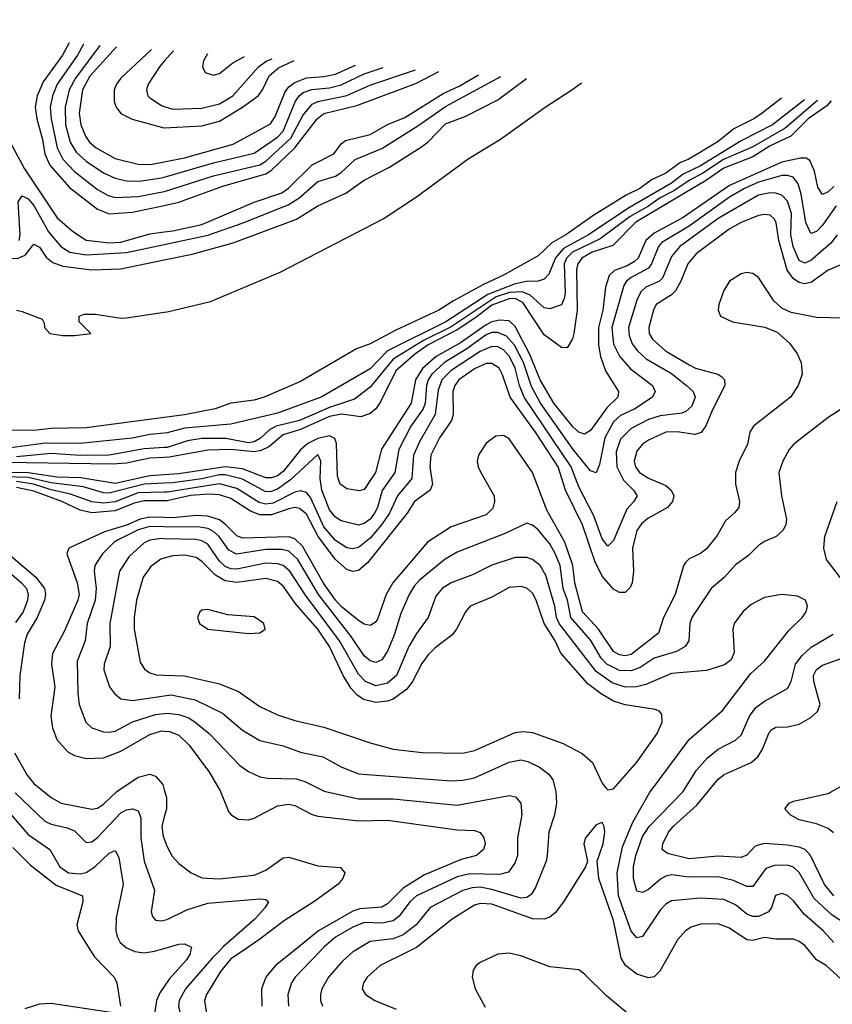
# Model space of a CAD drawing. Header units: inches. Extents: x 1308407 to 1441228, y 959628 to 1036311.
# Tile 415 of 656: x 1369501 to 1372304, y 1029816 to 1033212. Entities that reach past the tile are written whole.
import ezdxf

# ---------------------------------------------------------------- set-up
doc = ezdxf.new("R2010")
doc.units = ezdxf.units.IN
doc.header["$MEASUREMENT"] = 0
for name, color, linetype in [('B3062', 7, 'Continuous'), ('B3063', 7, 'Continuous'), ('B3072', 7, 'Continuous'), ('B3073', 7, 'Continuous')]:
    doc.layers.add(name, color=color, linetype=linetype)

msp = doc.modelspace()

# ---------------------------------------------------------------- linework, layer by layer
at = {"layer": 'B3062', "color": 5}
for points, elevation in [([(1369746.7, 1030000), (1369759.6, 1029979.6), (1369827.4, 1029910), (1369836.5, 1029890), (1369848.8, 1029810)], 2420), ([(1369896.4, 1030000), (1369898.9, 1029998.9), (1369930, 1029994.5), (1369966.7, 1030000)], 2440), ([(1370000, 1029878.4), (1369984.3, 1029855.7), (1369973.4, 1029830), (1369967.4, 1029790), (1369978.3, 1029738.3), (1370000, 1029695.2)], 2440), ([(1369830, 1029786), (1369610, 1029819.2), (1369570, 1029817.2), (1369519.3, 1029800.7)], 2420)]:
    msp.add_lwpolyline(points, dxfattribs=dict(at, elevation=elevation))
at = {"layer": 'B3063', "color": 5}
for points, elevation in [([(1368641.3, 1033212), (1368680.8, 1033140.8), (1368770, 1033029.2), (1368830, 1032932.1), (1368937.3, 1032737.3), (1368983.4, 1032683.4), (1369047.2, 1032630), (1369124, 1032544), (1369219.5, 1032479.5), (1369338.3, 1032418.3), (1369382.5, 1032402.5), (1369450, 1032389.5), (1369492, 1032388), (1369520.4, 1032399.6), (1369550, 1032437.9), (1369570, 1032428.1), (1369592.7, 1032392.7), (1369615.1, 1032375.1), (1369650, 1032362.6), (1369750, 1032348.9), (1369850, 1032353.2), (1370000, 1032384)], 2340), ([(1369671.7, 1033131.7), (1369648.6, 1033090), (1369581.9, 1032998.1), (1369561.7, 1032950), (1369555, 1032910), (1369559.9, 1032870), (1369579.4, 1032799.4), (1369587.8, 1032750), (1369605.7, 1032710), (1369673.2, 1032633.2), (1369770, 1032558.3), (1369810, 1032542.1), (1369890, 1032548.5), (1370000, 1032571.8)], 2420), ([(1369721.8, 1033127.8), (1369701, 1033090), (1369630.9, 1032990), (1369614.3, 1032950), (1369606.2, 1032910), (1369609.8, 1032870), (1369630.8, 1032770), (1369650, 1032730.5), (1369690, 1032688), (1369770, 1032626.6), (1369805.9, 1032605.9), (1369830, 1032599.3), (1369910, 1032602.4), (1370000, 1032619.5)], 2440), ([(1369777.3, 1033123.5), (1369693.7, 1033010), (1369672.2, 1032970), (1369657.6, 1032910), (1369659.7, 1032850), (1369675.6, 1032790), (1369695.6, 1032755.6), (1369730, 1032724.2), (1369790, 1032683.6), (1369830, 1032665.3), (1369870, 1032656.4), (1369914.8, 1032654.8), (1369990, 1032666.6), (1370000, 1032669.4)], 2460), ([(1369835.4, 1033119), (1369743, 1033017), (1369718.1, 1032970), (1369706.2, 1032890), (1369712.1, 1032850), (1369727.8, 1032810), (1369741.9, 1032790), (1369765.5, 1032770), (1369830, 1032733.5), (1369910, 1032714.1), (1369952.1, 1032712.1), (1370000, 1032721.7)], 2480), ([(1369956.2, 1033109.6), (1369850.6, 1033010), (1369835.2, 1032990), (1369827.6, 1032970), (1369826.9, 1032930), (1369833.8, 1032910), (1369850, 1032889), (1369888.8, 1032868.8), (1369998.7, 1032838.7), (1370000, 1032838.8)], 2520), ([(1370000, 1033068.7), (1369983.3, 1033050), (1369944.5, 1032990), (1369938.3, 1032970), (1369942.7, 1032950), (1369950, 1032942.3), (1369990, 1032916.4), (1370000, 1032913.1)], 2540), ([(1369470, 1032787.3), (1369517.3, 1032697.3), (1369630, 1032528.4), (1369682.9, 1032482.9), (1369730, 1032451.6), (1369810, 1032443), (1369850, 1032444.8), (1369950, 1032473.8), (1370000, 1032480.1)], 2380), ([(1369499, 1032450), (1369502.3, 1032470), (1369496.2, 1032583.8), (1369510, 1032604.7), (1369530, 1032594.5), (1369550, 1032571.3), (1369600.8, 1032480.9), (1369642.8, 1032430), (1369674, 1032410), (1369730, 1032400.6), (1369870, 1032408.9), (1370000, 1032437)], 2360), ([(1369490, 1032210.8), (1369510, 1032206), (1369578.8, 1032178.8), (1369586, 1032166), (1369586.8, 1032150), (1369604.7, 1032130), (1369650, 1032123), (1369690, 1032122.8), (1369746, 1032130), (1369706, 1032170), (1369706, 1032190), (1369723.1, 1032196.9), (1369763.1, 1032196.9), (1369850, 1032182.8), (1369870, 1032184), (1370000, 1032203.4)], 2320), ([(1370000, 1031840.1), (1369730, 1031804.5), (1369610, 1031802.2), (1369550, 1031795.7), (1369470, 1031796.7)], 2320), ([(1370000, 1031786), (1369950, 1031781.2), (1369889.1, 1031769.1), (1369710, 1031750.4), (1369590, 1031751.4), (1369470, 1031735.5)], 2340), ([(1370000, 1031736.5), (1369930, 1031732.6), (1369810, 1031710.4), (1369710, 1031708.9), (1369610, 1031715.6), (1369490, 1031704.2)], 2360), ([(1370000, 1031702.6), (1369950, 1031700.3), (1369870, 1031682.2), (1369821.1, 1031678.9), (1369450, 1031684.4)], 2380), ([(1370000, 1031613.4), (1369930, 1031610.2), (1369810, 1031578.7), (1369790, 1031580.4), (1369721.4, 1031601.4), (1369610, 1031614.3), (1369530, 1031632.8), (1369410, 1031636.4)], 2440), ([(1370000, 1031642.2), (1369950, 1031638.5), (1369830, 1031612.4), (1369712.3, 1031632.3), (1369630, 1031634.1), (1369530, 1031649.2), (1369430, 1031650.8)], 2420), ([(1370000, 1031582.9), (1369910, 1031580.2), (1369830, 1031549.8), (1369790, 1031544.9), (1369750, 1031549.2), (1369676.3, 1031576.3), (1369610, 1031590.5), (1369549, 1031610), (1369490, 1031619.7)], 2460), ([(1370000, 1031552.7), (1369930, 1031552.7), (1369895.5, 1031544.5), (1369830, 1031518.7), (1369750, 1031511.7), (1369710, 1031520.4), (1369646.4, 1031550), (1369550, 1031586.1), (1369490, 1031599)], 2480), ([(1370000, 1031495), (1369950, 1031496.7), (1369916.3, 1031490), (1369870, 1031468.8), (1369793.6, 1031446.4), (1369670.3, 1031390), (1369663.9, 1031370), (1369699.6, 1031270), (1369706.5, 1031230), (1369701.7, 1031210), (1369655.8, 1031104.2), (1369614.1, 1031025.9), (1369611, 1030990), (1369622.5, 1030910), (1369608.3, 1030810), (1369614.3, 1030770), (1369629.1, 1030730), (1369667.4, 1030687.4), (1369690, 1030675), (1369730, 1030664.4), (1369790, 1030666.8), (1369850, 1030689.1), (1369950, 1030746.6), (1369990, 1030759), (1370000, 1030758.5)], 2520), ([(1370000, 1031463.4), (1369950, 1031463.8), (1369910, 1031452.7), (1369841.2, 1031418.8), (1369826.8, 1031410), (1369786.5, 1031370), (1369760.8, 1031330), (1369757.7, 1031310), (1369764.4, 1031250), (1369761.4, 1031210), (1369734.3, 1031130), (1369727.4, 1031070), (1369699.8, 1031000.2), (1369701.2, 1030890), (1369705.9, 1030850), (1369729.4, 1030790), (1369750, 1030770.2), (1369790, 1030756.4), (1369810, 1030755), (1369830, 1030758.5), (1369889.9, 1030790.1), (1369970, 1030815.6), (1370000, 1030818.8)], 2540), ([(1370000, 1031422.2), (1369990, 1031422.5), (1369950, 1031416.7), (1369930, 1031407.8), (1369878.8, 1031361.2), (1369845.3, 1031310), (1369812.2, 1031130), (1369813.1, 1031050), (1369792.3, 1030990), (1369791.3, 1030970), (1369811, 1030911), (1369828.2, 1030888.2), (1369850, 1030870.2), (1369890, 1030864.1), (1370000, 1030879.9)], 2560), ([(1369462.6, 1031370), (1369557, 1031290), (1369587.1, 1031250), (1369590.6, 1031230), (1369587.2, 1031210), (1369561.7, 1031150), (1369526.9, 1031093.1), (1369517.3, 1031062.7), (1369501.4, 1030950), (1369498.9, 1030870)], 2480), ([(1370000, 1031354.8), (1369988.6, 1031351.4), (1369953.8, 1031326.2), (1369926.8, 1031290), (1369904.4, 1031210), (1369896.2, 1031150), (1369895.9, 1031110), (1369916.9, 1030996.9), (1369932.1, 1030972.1), (1369950, 1030959.1), (1369972.5, 1030952.5), (1370000, 1030951.6)], 2580), ([(1369422, 1031342), (1369507.9, 1031270), (1369524.3, 1031250), (1369530.1, 1031230.1), (1369527.8, 1031210), (1369513.1, 1031170), (1369487, 1031133)], 2460), ([(1369483.3, 1030683.3), (1369526.6, 1030606.6), (1369550, 1030577.6), (1369610, 1030530.1), (1369644.2, 1030510), (1369750, 1030489.1), (1369770, 1030493), (1369790, 1030506.7), (1369836.6, 1030550), (1369910, 1030599.9), (1369950, 1030609.6), (1369970, 1030603.1), (1369994.5, 1030574.5), (1370000, 1030556.6)], 2480), ([(1369485.5, 1030545.5), (1369588.2, 1030448.2), (1369610, 1030437.8), (1369665.1, 1030425.1), (1369690, 1030414.7), (1369730, 1030374.9), (1369750, 1030377), (1369770, 1030391.6), (1369850, 1030476.5), (1369870, 1030487.1), (1369890, 1030490.7), (1369910, 1030483.9), (1369919.2, 1030459.2), (1369918.6, 1030390), (1369930, 1030310.4), (1369966.6, 1030210), (1369955.2, 1030135.2), (1369959.7, 1030119.7), (1369970, 1030107.1), (1369990, 1030104.6), (1370000, 1030106.7)], 2460), ([(1369419.4, 1030530), (1369530, 1030402.3), (1369604.8, 1030350), (1369639.4, 1030290), (1369670, 1030270.1), (1369710, 1030266.4), (1369730, 1030271.3), (1369760.1, 1030290), (1369810, 1030337.9), (1369830, 1030347.1), (1369843.1, 1030323.1), (1369858.5, 1030230), (1369834.2, 1030114.2), (1369832.7, 1030070), (1369836.9, 1030050), (1369847.9, 1030030), (1369870, 1030011.2), (1369896.4, 1030000)], 2440), ([(1370000, 1030462.4), (1369991.3, 1030430), (1369996.6, 1030396.6), (1370000, 1030387.3)], 2480), ([(1369477.4, 1030357.4), (1369537.1, 1030297.1), (1369627, 1030227), (1369717.4, 1030190), (1369718.6, 1030170), (1369698.5, 1030090), (1369702.7, 1030070), (1369746.7, 1030000)], 2420), ([(1369966.7, 1030000), (1369970, 1030000.5), (1370000, 1030009.2)], 2440)]:
    msp.add_lwpolyline(points, dxfattribs=dict(at, elevation=elevation))
at = {"layer": 'B3072', "color": 5}
for points, elevation in [([(1370090.7, 1030000), (1370088.8, 1029990), (1370076.4, 1029970), (1370017.1, 1029902.9), (1370000, 1029878.4)], 2440), ([(1370188.8, 1030000), (1370164.8, 1029975.2), (1370073, 1029870), (1370051.7, 1029830), (1370049.4, 1029809.4), (1370058.5, 1029770), (1370126.6, 1029630), (1370154.2, 1029594.2), (1370212, 1029552), (1370233, 1029513), (1370236.5, 1029490), (1370223.5, 1029376.5), (1370210, 1029344.7), (1370190, 1029342.2), (1370150, 1029360.4), (1370076.6, 1029416.6), (1370024.5, 1029450), (1370000, 1029470.4)], 2460), ([(1370269.9, 1030000), (1370230, 1029973.1), (1370194.1, 1029930), (1370146.1, 1029850), (1370139.2, 1029830), (1370144, 1029790)], 2480), ([(1370445.4, 1030000), (1370383.4, 1029950), (1370350.6, 1029910), (1370335.8, 1029870), (1370336.8, 1029810)], 2520), ([(1370537.2, 1030000), (1370451.8, 1029910), (1370439.3, 1029890), (1370426.1, 1029850), (1370428.2, 1029810)], 2540), ([(1370654.8, 1030000), (1370650, 1029997.1), (1370614.4, 1029965.6), (1370566.6, 1029910), (1370543.1, 1029870), (1370538.4, 1029850), (1370538.6, 1029830), (1370545.6, 1029810)], 2560), ([(1370845, 1030000), (1370744.6, 1029950), (1370700.2, 1029910), (1370686.7, 1029890), (1370682.9, 1029870), (1370693.8, 1029850), (1370726, 1029830), (1370799.3, 1029799.3)], 2580), ([(1371748.4, 1030000), (1371709.3, 1029930.7), (1371690, 1029911.3), (1371670, 1029908), (1371630, 1029920.9), (1371591.4, 1029950), (1371575.7, 1029975.7), (1371570.9, 1030000)], 2580), ([(1372360.5, 1029880.5), (1372283.2, 1029950), (1372249.9, 1029970), (1372225.4, 1030000)], 2580), ([(1371634.6, 1029754.6), (1371525.2, 1029845.2), (1371450, 1029920.6), (1371430, 1029934.9), (1371330, 1029946), (1371230, 1029983.4), (1371190, 1029993), (1371150, 1029989.2), (1371090, 1029961.1), (1371075.8, 1029950), (1371065.8, 1029934.3), (1371061.5, 1029910), (1371071.9, 1029870), (1371106.3, 1029806.3)], 2620)]:
    msp.add_lwpolyline(points, dxfattribs=dict(at, elevation=elevation))
at = {"layer": 'B3073', "color": 5}
for points, elevation in [([(1370031.7, 1033103.8), (1370030, 1033102.1), (1370000, 1033068.7)], 2540), ([(1370148.6, 1033094.7), (1370134.9, 1033070), (1370131.8, 1033050), (1370140.5, 1033030), (1370170, 1033020.3), (1370190, 1033026.9), (1370236.5, 1033063.5), (1370276.7, 1033084.8)], 2560), ([(1370000, 1032913.1), (1370030, 1032903.3), (1370130, 1032907), (1370190, 1032921.7), (1370235.9, 1032950), (1370325.5, 1033050), (1370351.5, 1033068.5), (1370371.6, 1033077.4)], 2540), ([(1370000, 1032838.8), (1370130, 1032846.5), (1370190, 1032861.9), (1370269.8, 1032910.2), (1370323.3, 1032950), (1370338.6, 1032970), (1370361.6, 1033018.4), (1370393.9, 1033046.1), (1370447.8, 1033071.5)], 2520), ([(1370000, 1032721.7), (1370070, 1032735.7), (1370237.2, 1032782.8), (1370366.7, 1032853.3), (1370382.2, 1032877.8), (1370416.7, 1032963.3), (1370430, 1032980.8), (1370450, 1032996), (1370490, 1033011.3), (1370550, 1033016.1), (1370590, 1033024.7), (1370659.4, 1033055.1)], 2480), ([(1370000, 1032669.4), (1370170, 1032717.9), (1370310, 1032751.5), (1370390, 1032806.9), (1370410, 1032827.6), (1370451.3, 1032928.7), (1370465.2, 1032950), (1370479.5, 1032960.5), (1370508.9, 1032971.1), (1370570, 1032977.1), (1370610, 1032987.6), (1370690, 1033025.7), (1370755, 1033047.7)], 2460), ([(1370000, 1032619.5), (1370000.4, 1032619.6), (1370170, 1032673.4), (1370330, 1032711.8), (1370350, 1032724.6), (1370436, 1032804), (1370478, 1032882), (1370510, 1032920.5), (1370530, 1032930), (1370629.6, 1032950.4), (1370712.6, 1032987.4), (1370866.2, 1033039.1)], 2440), ([(1370000, 1032571.8), (1370050, 1032582.4), (1370202.3, 1032637.7), (1370350, 1032680.7), (1370370, 1032693.5), (1370450, 1032770), (1370527.7, 1032870), (1370550, 1032888.3), (1370663.7, 1032916.3), (1370870, 1032993.4), (1370946.9, 1033032.9)], 2420), ([(1370000, 1032480.1), (1370030, 1032483.8), (1370130, 1032506.3), (1370310, 1032582.6), (1370405.5, 1032614.5), (1370428.6, 1032631.4), (1370510, 1032711), (1370584.5, 1032750), (1370610, 1032784.1), (1370625, 1032795), (1370710, 1032816.3), (1370769.6, 1032850.4), (1370830, 1032874.6), (1370962.4, 1032957.6), (1371017.1, 1032982.9), (1371084.4, 1033022.2)], 2380), ([(1370000, 1032437), (1370150, 1032469.4), (1370269.1, 1032510), (1370426.7, 1032573.3), (1370463.6, 1032596.4), (1370530, 1032654.3), (1370590, 1032672.4), (1370610, 1032685), (1370658.7, 1032730), (1370750, 1032767.9), (1370874.2, 1032845.8), (1370970, 1032912.5), (1371161.3, 1033016.3)], 2360), ([(1370000, 1032384), (1370096.3, 1032403.7), (1370237.5, 1032442.5), (1370455.6, 1032524.4), (1370530, 1032570.1), (1370625.9, 1032614.1), (1370690, 1032659.1), (1370776.9, 1032703.1), (1370887, 1032773), (1370910, 1032790.7), (1370970, 1032852.4), (1371040.6, 1032879.4), (1371150, 1032935.2), (1371249, 1033009.5)], 2340), ([(1370000, 1032203.4), (1370010, 1032204.9), (1370159.8, 1032240.2), (1370399.2, 1032340.8), (1370755.2, 1032524.8), (1370870, 1032600.6), (1371047.9, 1032732.1), (1371159.9, 1032800.1), (1371313.7, 1032910), (1371406.2, 1032970), (1371439.7, 1032994.7)], 2320), ([(1372128.9, 1032941.3), (1372062.6, 1032890), (1372033.8, 1032870), (1371964.6, 1032835.4), (1371910, 1032792.2), (1371840.8, 1032750), (1371807.6, 1032730), (1371780.3, 1032719.7), (1371730, 1032683.3), (1371680.7, 1032659.3), (1371640.5, 1032630), (1371593.2, 1032606.8), (1371482, 1032538), (1371385, 1032470), (1371337, 1032443), (1371290, 1032397.8), (1371170, 1032330.5), (1371101, 1032299), (1370997.5, 1032242.5), (1370947.2, 1032210), (1370798.5, 1032141.5), (1370710, 1032094.6), (1370663.1, 1032076.9), (1370470, 1031964.7), (1370344, 1031910), (1370310, 1031899.9), (1370230, 1031889.9), (1370175.2, 1031870), (1370069.3, 1031849.3), (1370000, 1031840.1)], 2320), ([(1372208.1, 1032935.6), (1372098.1, 1032850), (1371990, 1032794), (1371850, 1032708.6), (1371790, 1032678.8), (1371750, 1032648), (1371598.9, 1032561.1), (1371462.9, 1032470), (1371377.5, 1032422.5), (1371349.5, 1032390.5), (1371326, 1032334), (1371310, 1032317.7), (1371289.4, 1032310.5), (1371249.5, 1032309.5), (1371210, 1032301.3), (1371115.8, 1032264.2), (1370970.6, 1032170), (1370770.1, 1032070), (1370710, 1032007.5), (1370541.2, 1031910), (1370390, 1031855.2), (1370230, 1031817.6), (1370070, 1031803.7), (1370010, 1031787), (1370000, 1031786)], 2340), ([(1372252.8, 1032933.9), (1372141.5, 1032838.5), (1372030, 1032774.1), (1371928.8, 1032730), (1371857.7, 1032682.3), (1371810, 1032657.6), (1371757.9, 1032622.1), (1371710, 1032597.5), (1371670, 1032568.5), (1371606.5, 1032533.5), (1371503.7, 1032456.3), (1371407.9, 1032410), (1371387.3, 1032390), (1371379.6, 1032370), (1371383, 1032270), (1371379.9, 1032250), (1371370, 1032228.8), (1371330, 1032214.4), (1371310, 1032218), (1371262.3, 1032262.3), (1371233.9, 1032273.9), (1371190.9, 1032270.9), (1371144.3, 1032255.7), (1370990, 1032153.1), (1370894.4, 1032105.6), (1370790, 1032041.4), (1370710, 1031944.8), (1370656.1, 1031903.9), (1370570, 1031874.8), (1370466, 1031830), (1370386.2, 1031810), (1370362.5, 1031797.5), (1370331.5, 1031768.5), (1370310, 1031755.9), (1370290, 1031753), (1370212.3, 1031767.7), (1370130, 1031767.2), (1370080, 1031760), (1370010, 1031737.1), (1370000, 1031736.5)], 2360), ([(1372300.7, 1032932.1), (1372285.4, 1032914.6), (1372221.2, 1032870), (1372161.4, 1032810), (1372090, 1032777.4), (1372030, 1032739.1), (1371930, 1032700.5), (1371870, 1032658.2), (1371626.4, 1032513.6), (1371546.7, 1032433.3), (1371476.1, 1032410), (1371440.1, 1032390), (1371426.3, 1032370), (1371422.4, 1032350), (1371424.5, 1032210), (1371412.7, 1032130), (1371408, 1032112), (1371390, 1032080.2), (1371370, 1032081), (1371310, 1032125.5), (1371237, 1032237), (1371210, 1032250), (1371190, 1032249.7), (1371130, 1032227.6), (1371075.2, 1032184.8), (1371010, 1032141.9), (1370909.8, 1032090.2), (1370862.6, 1032057.4), (1370799.1, 1032000.9), (1370746, 1031894), (1370730, 1031870.4), (1370710, 1031853.5), (1370677.5, 1031842.5), (1370611.2, 1031851.2), (1370570, 1031843.4), (1370470, 1031798.6), (1370410, 1031780), (1370361.1, 1031738.9), (1370334, 1031726), (1370310, 1031722.2), (1370230, 1031729.6), (1370150, 1031727.1), (1370016.6, 1031703.4), (1370000, 1031702.6)], 2380), ([(1372310, 1032636.4), (1372290, 1032618.8), (1372270, 1032609.1), (1372254, 1032634), (1372243, 1032690), (1372226.7, 1032726.7), (1372214.1, 1032734.1), (1372194.5, 1032734.5), (1372130, 1032721.1), (1371950, 1032640.2), (1371789.4, 1032530), (1371690, 1032476.2), (1371661.4, 1032450), (1371634.1, 1032390), (1371622.4, 1032377.6), (1371597.2, 1032362.8), (1371553.4, 1032346.6), (1371534.6, 1032330), (1371521.4, 1032290), (1371512.6, 1032210), (1371497.9, 1032150), (1371497.4, 1032090), (1371505.2, 1032050), (1371521.6, 1032001.6), (1371567.1, 1031930), (1371563.9, 1031910), (1371526.7, 1031873.3), (1371470, 1031795.2), (1371450, 1031782.3), (1371430, 1031789.5), (1371410, 1031807.1), (1371343.3, 1031890), (1371297, 1031970), (1371259.2, 1032059.2), (1371210, 1032153.8), (1371190, 1032173), (1371156.2, 1032176.2), (1371130, 1032169.8), (1371110, 1032159.2), (1371022.3, 1032097.7), (1370937.4, 1032050), (1370890.8, 1032009.2), (1370866.1, 1031970), (1370851.8, 1031890), (1370748.8, 1031731.2), (1370728.5, 1031650), (1370690, 1031591.9), (1370672.8, 1031587.2), (1370630, 1031594.3), (1370606.2, 1031610), (1370597.6, 1031637.6), (1370594.5, 1031750), (1370587.9, 1031767.9), (1370570, 1031777.1), (1370530, 1031767.9), (1370495, 1031750), (1370470, 1031729), (1370410, 1031654.3), (1370390, 1031639.1), (1370370, 1031631.5), (1370350, 1031632.2), (1370270, 1031662.6), (1370210, 1031670.5), (1370050, 1031645.9), (1370000, 1031642.2)], 2420), ([(1372318, 1032570), (1372270, 1032503.7), (1372250, 1032482.1), (1372230, 1032475), (1372213, 1032513), (1372197.1, 1032610), (1372186.3, 1032646.3), (1372168.8, 1032668.8), (1372150, 1032674.6), (1372130, 1032674.3), (1372050, 1032651.2), (1372001.5, 1032630), (1371950, 1032600.1), (1371810, 1032499.7), (1371716.4, 1032443.6), (1371704.2, 1032430), (1371680.7, 1032370), (1371670, 1032355.3), (1371610, 1032323.1), (1371593.9, 1032310), (1371584.8, 1032295.2), (1371544.2, 1032150), (1371550, 1032093.6), (1371570, 1032052.2), (1371608, 1032008), (1371683.9, 1031950), (1371693.5, 1031930), (1371684.1, 1031910), (1371623.6, 1031870), (1371573.3, 1031846.7), (1371550, 1031825.5), (1371519.2, 1031770), (1371501.8, 1031678.2), (1371490, 1031649.8), (1371470, 1031656.1), (1371410, 1031729.9), (1371298.1, 1031890), (1371266.5, 1031946.5), (1371238.8, 1032030), (1371208.4, 1032090), (1371180.9, 1032120.9), (1371150, 1032133.7), (1371130, 1032132.7), (1371110, 1032125), (1371043.5, 1032076.5), (1370966.7, 1032030), (1370923.2, 1031990), (1370910.3, 1031970), (1370904.2, 1031950), (1370899.8, 1031890), (1370892.8, 1031870), (1370850.3, 1031810), (1370809.5, 1031730), (1370795.6, 1031650), (1370751.5, 1031588.5), (1370735.2, 1031530), (1370725.1, 1031510), (1370710, 1031489.6), (1370690, 1031475), (1370670, 1031468.7), (1370610, 1031483.2), (1370590, 1031496.7), (1370570, 1031521.7), (1370543.8, 1031590), (1370538.1, 1031630), (1370540.2, 1031690), (1370530, 1031712.1), (1370434.9, 1031625.1), (1370390, 1031593), (1370370, 1031584.7), (1370350, 1031584.1), (1370270, 1031627.2), (1370210, 1031642.3), (1370190, 1031642.5), (1370130, 1031628.6), (1370030, 1031614.7), (1370000, 1031613.4)], 2440), ([(1372320.5, 1032470), (1372298.7, 1032441.3), (1372230, 1032381.8), (1372210, 1032372.8), (1372190, 1032382.1), (1372169.1, 1032430), (1372160.9, 1032470), (1372164, 1032544), (1372150, 1032586.4), (1372130, 1032607.1), (1372110, 1032614.3), (1372090, 1032615.3), (1372050, 1032607), (1371910, 1032526.2), (1371778.6, 1032430), (1371750, 1032395.5), (1371718.9, 1032321.1), (1371708.2, 1032310), (1371661.6, 1032290), (1371645, 1032275), (1371631.6, 1032248.4), (1371601.1, 1032150), (1371603, 1032123), (1371613.9, 1032093.9), (1371632.2, 1032070), (1371662.6, 1032042.6), (1371750, 1031992.1), (1371801.2, 1031950), (1371824.1, 1031930), (1371831.6, 1031910), (1371820.3, 1031879.7), (1371799.2, 1031860.8), (1371784.8, 1031855.2), (1371710, 1031846.1), (1371670, 1031832.9), (1371610, 1031802.1), (1371574.1, 1031765.9), (1371558.4, 1031721.6), (1371560.6, 1031670), (1371583.7, 1031623.7), (1371618.5, 1031590), (1371630.9, 1031570), (1371620.2, 1031550), (1371595.9, 1031524.1), (1371550, 1031416.5), (1371530, 1031396), (1371510, 1031421.6), (1371481.2, 1031501.2), (1371430, 1031601.4), (1371403.1, 1031670), (1371240.9, 1031910), (1371224.9, 1031950), (1371210.7, 1032010), (1371190.6, 1032050), (1371170, 1032073.2), (1371150, 1032083.6), (1371130, 1032085), (1371090, 1032067.4), (1370990, 1032002.5), (1370957.9, 1031970), (1370945.2, 1031934.9), (1370934.9, 1031850), (1370881, 1031759), (1370859.2, 1031710), (1370853.9, 1031630), (1370804.1, 1031570), (1370776.5, 1031510), (1370749, 1031470), (1370710, 1031424.4), (1370670, 1031392.1), (1370650, 1031387.3), (1370630, 1031390.7), (1370590, 1031415.4), (1370550, 1031463.6), (1370504.2, 1031564.2), (1370490, 1031581.1), (1370470, 1031587.4), (1370450, 1031583.2), (1370375.1, 1031544.9), (1370350, 1031541.4), (1370327.2, 1031547.2), (1370250, 1031595.6), (1370190, 1031611.1), (1370010, 1031583.2), (1370000, 1031582.9)], 2460), ([(1372347.3, 1032372.7), (1372290, 1032348.1), (1372233.1, 1032306.9), (1372210, 1032301.6), (1372190, 1032305.4), (1372170, 1032318.3), (1372148.7, 1032348.7), (1372119.3, 1032450), (1372111, 1032511), (1372104.6, 1032524.6), (1372090, 1032537.4), (1372070, 1032540.6), (1372050, 1032536.6), (1371990, 1032512.8), (1371948.3, 1032490), (1371835.2, 1032404.8), (1371805.7, 1032370), (1371781.7, 1032310), (1371762.9, 1032277.1), (1371750, 1032263.3), (1371696.9, 1032230), (1371687.2, 1032210), (1371670.9, 1032150), (1371673.1, 1032130), (1371683.7, 1032110), (1371728.5, 1032070), (1371810, 1032021.6), (1371832.7, 1032010), (1371909.3, 1031989.3), (1371921.8, 1031981.8), (1371932.8, 1031970), (1371933.6, 1031950), (1371890, 1031864.3), (1371868.5, 1031811.5), (1371851.5, 1031788.5), (1371830, 1031781.1), (1371769.4, 1031790.6), (1371730, 1031789.6), (1371670, 1031762), (1371650, 1031747.8), (1371630, 1031723.5), (1371621.1, 1031690), (1371625.3, 1031670), (1371639.6, 1031650), (1371670, 1031630.4), (1371730, 1031605.1), (1371749, 1031590), (1371757.6, 1031570), (1371753, 1031550), (1371735.7, 1031530), (1371668.1, 1031491.9), (1371646.4, 1031473.6), (1371629.8, 1031450.2), (1371615.4, 1031390), (1371618.8, 1031310), (1371613.9, 1031270), (1371606.5, 1031253.5), (1371590, 1031236.4), (1371570, 1031236.8), (1371550, 1031247.9), (1371510, 1031293.4), (1371485.2, 1031345.2), (1371442.4, 1031470), (1371384.1, 1031590), (1371358.5, 1031670), (1371280.2, 1031790), (1371192.7, 1031910), (1371167.1, 1031987.1), (1371154.6, 1032010), (1371130, 1032026.7), (1371110, 1032025.9), (1371070, 1032007.5), (1371016.2, 1031970), (1371001.7, 1031950), (1370995, 1031930), (1370996.6, 1031850), (1370990.5, 1031830), (1370948.8, 1031770), (1370919.9, 1031710), (1370915.7, 1031670), (1370925.4, 1031610), (1370917.1, 1031590), (1370863.4, 1031550), (1370837.2, 1031510), (1370700.6, 1031339.4), (1370670, 1031312.3), (1370650, 1031309.5), (1370630, 1031316.5), (1370590, 1031349.9), (1370530.3, 1031430), (1370490, 1031506.8), (1370466.7, 1031526.7), (1370450, 1031529.7), (1370430, 1031525.7), (1370370, 1031504.3), (1370330, 1031504.3), (1370297.2, 1031517.2), (1370230, 1031561), (1370190, 1031573.2), (1370155.5, 1031575.5), (1370090, 1031570.6), (1370010, 1031552.7), (1370000, 1031552.7)], 2480), ([(1372390, 1032181.3), (1372250, 1032184.9), (1372162, 1032202), (1372130, 1032217.6), (1372102.2, 1032242.2), (1372050, 1032322.7), (1372030, 1032337.2), (1372010, 1032340.2), (1371990, 1032335.6), (1371949.4, 1032310), (1371930, 1032278.3), (1371912.7, 1032230), (1371910.2, 1032210), (1371918.6, 1032190), (1371960.4, 1032170), (1372071.4, 1032151.4), (1372114.5, 1032134.5), (1372156.8, 1032096.8), (1372182.2, 1032062.2), (1372196.8, 1032030), (1372200.5, 1031990), (1372186.3, 1031950), (1372160.6, 1031910), (1372031.9, 1031810), (1372020.1, 1031790), (1372012.2, 1031747.8), (1371982.8, 1031690), (1371970.1, 1031650), (1371970.8, 1031610), (1371983.7, 1031550), (1371981.5, 1031530), (1371968, 1031512), (1371936, 1031484), (1371906.9, 1031433.1), (1371870, 1031387.7), (1371850, 1031371.1), (1371810, 1031353.1), (1371799, 1031341), (1371791.4, 1031328.6), (1371762.6, 1031230), (1371721.5, 1031150), (1371704.2, 1031095.8), (1371610, 1031022.8), (1371590, 1031018.1), (1371570, 1031021.3), (1371550, 1031033.5), (1371497.7, 1031110), (1371442.9, 1031170), (1371416.4, 1031270), (1371409.7, 1031330.3), (1371381.3, 1031410), (1371320.1, 1031520.1), (1371269.9, 1031650), (1371190, 1031766.3), (1371170, 1031777.5), (1371144.2, 1031775.8), (1371110, 1031751.8), (1371084.1, 1031710), (1371079.8, 1031690), (1371082.2, 1031670), (1371091.7, 1031650), (1371137.8, 1031570), (1371139.6, 1031550), (1371132.8, 1031527.2), (1371110, 1031504.7), (1370990, 1031462.7), (1370907.4, 1031410), (1370788.9, 1031270), (1370765.5, 1031230), (1370735.1, 1031144.9), (1370727, 1031133), (1370710, 1031122.8), (1370690, 1031127.2), (1370670, 1031140.1), (1370610, 1031188.4), (1370590.2, 1031210), (1370549.2, 1031269.2), (1370476.2, 1031396.2), (1370450, 1031421.6), (1370430, 1031429), (1370270, 1031424.5), (1370250, 1031432), (1370211.5, 1031471.5), (1370190, 1031486.9), (1370150, 1031499.8), (1370110, 1031502.7), (1370030, 1031494), (1370000, 1031495)], 2520), ([(1372367.2, 1031890), (1372290, 1031840.3), (1372171.4, 1031748.6), (1372155.8, 1031730), (1372133.4, 1031690), (1372120.2, 1031650), (1372129.4, 1031570), (1372146.5, 1031490), (1372144.2, 1031470), (1372133.8, 1031450), (1372110.1, 1031429.9), (1372070, 1031412.3), (1372050, 1031398.2), (1372015.7, 1031364.3), (1371970, 1031331.5), (1371931.7, 1031288.3), (1371886.2, 1031250), (1371819.8, 1031150), (1371812.5, 1031130), (1371808.9, 1031070), (1371796.8, 1031050), (1371767.2, 1031032.8), (1371690, 1031010.3), (1371641.7, 1030978.3), (1371610, 1030966.9), (1371570, 1030967.9), (1371526.8, 1030990), (1371506.9, 1031010), (1371471.5, 1031071.5), (1371402.8, 1031150), (1371390.9, 1031210), (1371375.7, 1031250), (1371365, 1031330), (1371350, 1031369.3), (1371330, 1031405), (1371290, 1031453), (1371270, 1031469.1), (1371250, 1031476.2), (1371178.3, 1031441.7), (1371010, 1031375.9), (1370968.9, 1031351.1), (1370880.3, 1031279.7), (1370861.4, 1031258.6), (1370844.9, 1031230), (1370816, 1031164), (1370793.1, 1031090), (1370770, 1031033.8), (1370750, 1031004.9), (1370730, 1030995.6), (1370710, 1031000.9), (1370690, 1031018.6), (1370645.1, 1031085.1), (1370531.4, 1031230), (1370460.9, 1031350), (1370430, 1031379), (1370404.9, 1031384.9), (1370350, 1031385), (1370249, 1031369), (1370222.6, 1031382.6), (1370189.3, 1031429.3), (1370170, 1031447.4), (1370150, 1031457.1), (1370122.4, 1031462.4), (1370000, 1031463.4)], 2540), ([(1372376.2, 1031230), (1372284.5, 1031350), (1372274.7, 1031390), (1372278.7, 1031430), (1372320.5, 1031550)], 2540), ([(1372310, 1030030), (1372272.3, 1030070), (1372207.3, 1030127.3), (1372170, 1030173.6), (1372150, 1030191.1), (1372130, 1030198.9), (1372108.3, 1030191.7), (1372094, 1030150), (1372084.6, 1030135.4), (1372050, 1030119.6), (1372030, 1030119.7), (1372010, 1030127.8), (1371970, 1030159), (1371930, 1030177.8), (1371850, 1030182.6), (1371750, 1030173.1), (1371730, 1030161.5), (1371710, 1030140.9), (1371650, 1030049.8), (1371630, 1030046.2), (1371610, 1030069), (1371567.2, 1030190), (1371562, 1030270), (1371580.7, 1030359.3), (1371615.9, 1030444.1), (1371673.7, 1030546.3), (1371810.6, 1030729.4), (1371925, 1030830), (1372022.8, 1030957.2), (1372070, 1031000.2), (1372154.5, 1031105.5), (1372200.8, 1031150), (1372214, 1031170), (1372219.1, 1031190), (1372211.3, 1031210), (1372184.4, 1031224.4), (1372129.8, 1031229.8), (1372070, 1031219), (1372024.7, 1031195.3), (1371996.1, 1031170), (1371966.2, 1031130), (1371961.2, 1031110), (1371965.5, 1031030), (1371955.5, 1031004.5), (1371932.6, 1030987.4), (1371870, 1030967.4), (1371750, 1030957.1), (1371661.2, 1030918.8), (1371628.4, 1030911.6), (1371590, 1030909.9), (1371545.3, 1030925.3), (1371490, 1030964), (1371361.7, 1031130), (1371352.9, 1031150), (1371347.6, 1031190), (1371315.6, 1031295.6), (1371296.2, 1031330), (1371270.3, 1031350.3), (1371250, 1031357.4), (1371210, 1031357.7), (1371130, 1031331.4), (1371062.9, 1031297.1), (1370990, 1031270.4), (1370958.3, 1031250), (1370936.6, 1031223.4), (1370910.7, 1031150), (1370870, 1031094.9), (1370843.5, 1031050), (1370801, 1030950), (1370770, 1030923.5), (1370730, 1030914.9), (1370694.6, 1030930), (1370670, 1030955), (1370604.8, 1031070), (1370486.9, 1031226.9), (1370433.5, 1031310), (1370410, 1031329.3), (1370390, 1031335.2), (1370350, 1031337.4), (1370250, 1031317.3), (1370230, 1031318.2), (1370210, 1031325.8), (1370190, 1031344.1), (1370150, 1031402.8), (1370130, 1031414.9), (1370110, 1031419.3), (1370000, 1031422.2)], 2560), ([(1370000, 1030951.6), (1370070, 1030949.4), (1370190, 1030921.9), (1370255.4, 1030895.4), (1370330, 1030843.9), (1370390, 1030814.7), (1370450, 1030795.3), (1370550, 1030772), (1370710, 1030718), (1370790, 1030696.8), (1370890, 1030684.5), (1371030, 1030682.1), (1371070, 1030691.7), (1371210, 1030753.3), (1371237.4, 1030757.4), (1371270, 1030754.3), (1371376.1, 1030716.1), (1371441.7, 1030681.7), (1371477.3, 1030650), (1371510, 1030579.1), (1371523.1, 1030563.1), (1371530, 1030556.3), (1371550, 1030559.3), (1371630, 1030651.3), (1371700.6, 1030750), (1371717.1, 1030790), (1371716.2, 1030816.2), (1371707.7, 1030827.7), (1371693.1, 1030833.1), (1371590, 1030848.8), (1371550, 1030862.3), (1371506.7, 1030886.7), (1371461.5, 1030921.5), (1371367.8, 1031027.8), (1371348.5, 1031070), (1371310.2, 1031130), (1371283.3, 1031210), (1371270, 1031234.3), (1371250, 1031251.6), (1371230, 1031256.9), (1371190, 1031254), (1371130, 1031220.9), (1371055.5, 1031190), (1371039.4, 1031170), (1371008.3, 1031110), (1370991.4, 1031090), (1370933.9, 1031046.1), (1370910, 1031022.1), (1370888.5, 1030991.5), (1370856.7, 1030930), (1370836.3, 1030903.7), (1370790, 1030869.2), (1370770, 1030861.5), (1370730, 1030857.7), (1370687.7, 1030867.7), (1370664.1, 1030884.1), (1370645.1, 1030905.1), (1370616.8, 1030950), (1370570.2, 1031050), (1370530, 1031110.3), (1370455.3, 1031195.3), (1370410, 1031258.5), (1370390, 1031274.9), (1370350, 1031284.9), (1370250, 1031270.9), (1370210, 1031276.4), (1370176.6, 1031296.6), (1370130, 1031343.8), (1370110, 1031357.8), (1370070, 1031365.2), (1370030, 1031363.5), (1370000, 1031354.8)], 2580), ([(1372350, 1030094.2), (1372303.3, 1030123.3), (1372241.8, 1030181.8), (1372190, 1030271.1), (1372170, 1030289.9), (1372150, 1030295.7), (1372104.4, 1030295.6), (1372075, 1030285), (1372030, 1030222.6), (1372010, 1030222.9), (1371963.3, 1030243.3), (1371910, 1030256.5), (1371810, 1030255.3), (1371750, 1030262.5), (1371730, 1030258.2), (1371711.9, 1030248.1), (1371670, 1030212.2), (1371650, 1030201.9), (1371630, 1030206.8), (1371618.9, 1030250), (1371618.9, 1030290), (1371626, 1030330), (1371650, 1030395.4), (1371672.4, 1030430), (1371790, 1030550.8), (1371836.2, 1030623.8), (1371873.7, 1030666.3), (1371910, 1030696.6), (1371970, 1030726.9), (1371990, 1030744.8), (1372018.7, 1030810), (1372040.5, 1030839.5), (1372070, 1030862.1), (1372150, 1030905.6), (1372162.3, 1030930), (1372177, 1030990), (1372200.6, 1031019.4), (1372231.7, 1031048.3), (1372307, 1031093)], 2540), ([(1372309.9, 1030190), (1372277.9, 1030230), (1372229.5, 1030330), (1372210.4, 1030350), (1372190, 1030357.9), (1372150, 1030365.8), (1372069.5, 1030370.5), (1372038.6, 1030361.4), (1372010, 1030331.3), (1371990, 1030322.3), (1371910, 1030327.8), (1371810, 1030317.8), (1371736.1, 1030336.1), (1371717.7, 1030350), (1371719.2, 1030370), (1371739.7, 1030410), (1371755.8, 1030430), (1371836.6, 1030503.4), (1371910, 1030592.3), (1371931.5, 1030608.5), (1372024.4, 1030650), (1372047.9, 1030670), (1372064, 1030696), (1372086.5, 1030753.5), (1372095.6, 1030764.4), (1372110, 1030771.7), (1372150, 1030773.8), (1372190, 1030782.5), (1372230, 1030805), (1372253.6, 1030826.4), (1372262.6, 1030850), (1372240.4, 1030930), (1372239.9, 1030950), (1372249.3, 1030970.7), (1372270, 1030985.6), (1372338.5, 1031010)], 2520), ([(1370000, 1030879.9), (1370023.3, 1030883.3), (1370105.9, 1030865.9), (1370200.4, 1030820.4), (1370270, 1030761.4), (1370330, 1030726), (1370410, 1030708.1), (1370470, 1030685.4), (1370547, 1030670), (1370610, 1030635.4), (1370670, 1030611.6), (1370990, 1030587.5), (1371030, 1030589.2), (1371070, 1030597.2), (1371190, 1030651.5), (1371230, 1030659.6), (1371254.2, 1030654.2), (1371294.7, 1030634.7), (1371326.3, 1030610), (1371339.8, 1030590), (1371350.1, 1030550.1), (1371353.1, 1030510), (1371346.5, 1030470), (1371326.4, 1030410), (1371321.1, 1030330), (1371316.9, 1030310), (1371280.4, 1030219.6), (1371265.1, 1030194.9), (1371250, 1030185.1), (1371230, 1030182.8), (1371130, 1030212.7), (1371090, 1030220.2), (1371061.8, 1030218.2), (1371030, 1030208.6), (1370917.4, 1030150), (1370868.6, 1030090), (1370824.1, 1030055.9), (1370790, 1030041.9), (1370710, 1030033.3), (1370654.8, 1030000)], 2560), ([(1370000, 1030818.8), (1370010, 1030819.9), (1370050, 1030815.8), (1370084.6, 1030804.6), (1370106.9, 1030790), (1370154.5, 1030750), (1370260.4, 1030640.4), (1370290, 1030618.8), (1370330, 1030600.5), (1370355.8, 1030595.8), (1370454.4, 1030594.4), (1370484.7, 1030584.7), (1370551.3, 1030551.3), (1370670, 1030525), (1370790, 1030524.7), (1371010, 1030503.3), (1371190, 1030536.1), (1371211.9, 1030531.9), (1371230.1, 1030510.1), (1371233, 1030470), (1371218.8, 1030390), (1371217.8, 1030330), (1371210, 1030305.6), (1371187.5, 1030272.5), (1371156, 1030264), (1371053.5, 1030266.5), (1371010, 1030256.1), (1370869.7, 1030190), (1370846.5, 1030170), (1370810, 1030120.1), (1370790, 1030104.7), (1370750, 1030096.1), (1370690, 1030098.6), (1370650, 1030082.9), (1370590, 1030047.7), (1370550, 1030013.5), (1370537.2, 1030000)], 2540), ([(1370000, 1030758.5), (1370017.7, 1030757.7), (1370050, 1030744.6), (1370085.2, 1030710), (1370156, 1030616), (1370193.3, 1030550), (1370221.7, 1030481.7), (1370230.3, 1030470), (1370255.3, 1030455.3), (1370290, 1030452.1), (1370310, 1030457.8), (1370390, 1030501.2), (1370430, 1030506.7), (1370450, 1030502), (1370510, 1030470.6), (1370530, 1030464.9), (1370670, 1030449.7), (1370770, 1030451.6), (1371010, 1030418.3), (1371070, 1030415.3), (1371089.4, 1030409.4), (1371102.3, 1030390), (1371106.3, 1030370), (1371101.4, 1030350), (1371076.5, 1030330), (1371024.1, 1030315.9), (1370897.6, 1030262.4), (1370823.6, 1030216.4), (1370770, 1030163.4), (1370750, 1030151.1), (1370674.5, 1030145.5), (1370650, 1030137.7), (1370532.1, 1030070), (1370445.4, 1030000)], 2520), ([(1370000, 1030556.6), (1370008.1, 1030530), (1370007.4, 1030490), (1370000, 1030462.4)], 2480), ([(1372308.3, 1030408.3), (1372290, 1030422.4), (1372250, 1030438.9), (1372190, 1030453.1), (1372158.6, 1030470), (1372140.3, 1030490), (1372155.6, 1030510), (1372170, 1030516.8), (1372290, 1030542.9), (1372336.8, 1030570)], 2480), ([(1371570.9, 1030000), (1371550, 1030105.5), (1371498.7, 1030250), (1371493.3, 1030310), (1371513.5, 1030370), (1371519.8, 1030410), (1371517.4, 1030430), (1371510, 1030443.7), (1371490, 1030435.1), (1371453.1, 1030390), (1371447.1, 1030370), (1371459.5, 1030310), (1371452.4, 1030290), (1371376.8, 1030170), (1371347.9, 1030132.1), (1371330, 1030117.1), (1371310, 1030109.5), (1371270, 1030111.2), (1371130, 1030161.5), (1371090, 1030164.2), (1371070, 1030158.8), (1370992.6, 1030110), (1370870, 1030012.5), (1370845, 1030000)], 2580), ([(1370000, 1030387.3), (1370010, 1030359.6), (1370027.2, 1030327.2), (1370050, 1030301.6), (1370092.3, 1030270), (1370130, 1030252.3), (1370189.7, 1030249.7), (1370310, 1030261.6), (1370350, 1030278.6), (1370410, 1030321), (1370430, 1030324.4), (1370530, 1030294.1), (1370607.8, 1030287.8), (1370622.3, 1030270), (1370616.4, 1030250), (1370598.3, 1030230), (1370515.6, 1030170), (1370414.3, 1030105.7), (1370330, 1030040.6), (1370269.9, 1030000)], 2480), ([(1370000, 1030106.7), (1370010, 1030108.9), (1370077.6, 1030142.4), (1370150, 1030165.4), (1370330, 1030180.2), (1370350, 1030177.4), (1370359.5, 1030170), (1370347.9, 1030150), (1370312, 1030110), (1370204.2, 1030015.8), (1370188.8, 1030000)], 2460), ([(1372225.4, 1030000), (1372210, 1030018.8), (1372190, 1030032.8), (1372170, 1030040.8), (1372110, 1030041.2), (1372070, 1030047), (1372030, 1030037), (1372010, 1030039.2), (1371950, 1030079.2), (1371910, 1030094.4), (1371850, 1030092.5), (1371817.8, 1030082.2), (1371797.8, 1030070), (1371770, 1030038.2), (1371748.4, 1030000)], 2580), ([(1370000, 1030009.2), (1370050, 1030023.7), (1370070, 1030025.4), (1370093.3, 1030013.3), (1370090.7, 1030000)], 2440)]:
    msp.add_lwpolyline(points, dxfattribs=dict(at, elevation=elevation))
at = {"layer": 'B3073', "color": 5, "elevation": 2620}
msp.add_lwpolyline([(1370150, 1031177.5), (1370130, 1031175.3), (1370122, 1031170), (1370114.3, 1031150), (1370120.9, 1031130), (1370150.7, 1031110), (1370290, 1031095.4), (1370330, 1031097.8), (1370347.8, 1031110), (1370343.5, 1031130), (1370310, 1031152.6), (1370219.2, 1031159.2)], close=True, dxfattribs=at)

doc.saveas('drawing.dxf')
